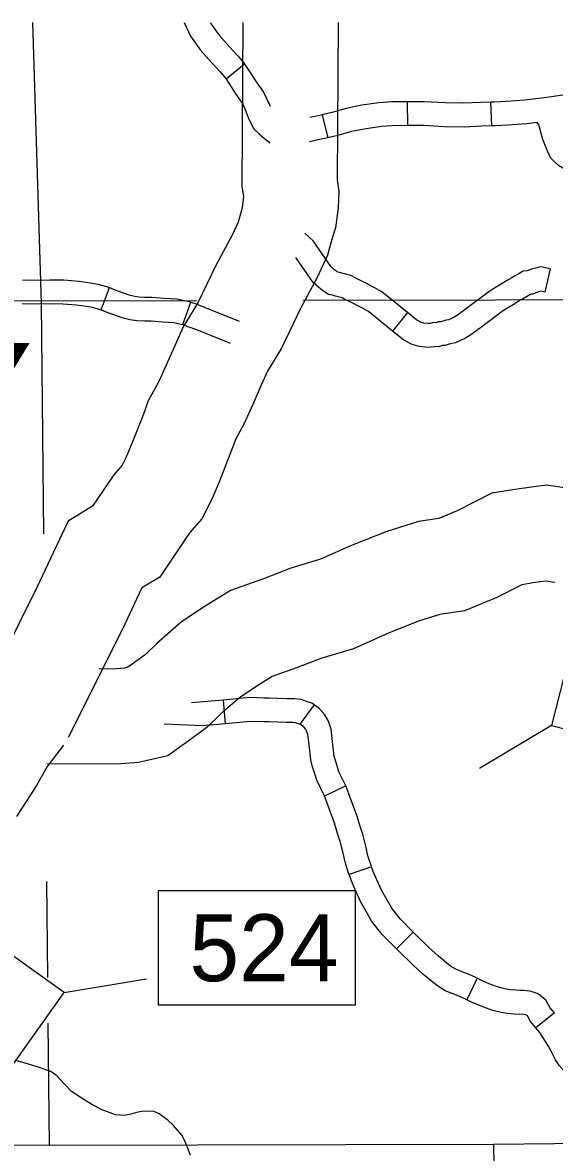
# Model space of a CAD drawing. Extents: x -492261 to -432772, y 1441225 to 1452922.
# Drawn here: x -463423.9 to -463328.1, y 1451739.3 to 1451942.8 of the extents above; entities that cross this region are included whole.
import ezdxf

# ---------------------------------------------------------------- set-up
doc = ezdxf.new("R2010")
doc.units = 0
doc.layers.add('Default', color=7, linetype='Continuous')

msp = doc.modelspace()

# ---------------------------------------------------------------- linework, layer by layer
at = {"layer": 'Default'}
for p, q in [((-463387.27, 1451932.69), (-463383.93, 1451935.38)), ((-463354.63, 1451928.57), (-463354.58, 1451924.28)), ((-463339.6, 1451928.49), (-463339.45, 1451924.21)), ((-463369.95, 1451926.21), (-463368.94, 1451922.04)), ((-463328.87, 1451898.44), (-463329.83, 1451894.27)), ((-463409.79, 1451891.06), (-463408.3, 1451895.08)), ((-463395.04, 1451888.42), (-463393.6, 1451892.46)), ((-463354.59, 1451890.6), (-463357.27, 1451887.26)), ((-463387.81, 1451820.77), (-463387.42, 1451816.5)), ((-463371.41, 1451819.89), (-463373.95, 1451816.44)), ((-463328.63, 1451816.18), (-463341.61, 1451808.47)), ((-463365.69, 1451805.31), (-463369.55, 1451803.45)), ((-463361.05, 1451790.71), (-463365.1, 1451789.32)), ((-463353.53, 1451778.96), (-463356.56, 1451775.93)), ((-463416.48, 1451768.08), (-463401.6, 1451770.55)), ((-463342.04, 1451770.66), (-463343.88, 1451766.78)), ((-463328.09, 1451764.4), (-463331.41, 1451761.7))]:
    msp.add_line(p, q, dxfattribs=at)
for points in [[(-463384.22, 1451942.83), (-463384.41, 1451913.34), (-463384.14, 1451911.5), (-463384.16, 1451910.89), (-463384.35, 1451909.55), (-463384.58, 1451908.78), (-463385.11, 1451906.9), (-463386.2, 1451904.55), (-463389.14, 1451899.05), (-463392.36, 1451892.34), (-463394.98, 1451888.03), (-463396.58, 1451884.49), (-463398.14, 1451880.97), (-463399.34, 1451878.26), (-463401.4, 1451874.59), (-463402.04, 1451872.59), (-463404.35, 1451866.68), (-463405.38, 1451864.27), (-463405.97, 1451863.11), (-463407.52, 1451861.33), (-463411.32, 1451855.68), (-463415.75, 1451853.03), (-463418.91, 1451846.26), (-463421.38, 1451841.04), (-463431.06, 1451821.68)], [(-463422.15, 1451942.83), (-463420.6, 1451892.21), (-463420.2, 1451850.75)], [(-463367.08, 1451942.83), (-463367.26, 1451914.53), (-463366.96, 1451912.48), (-463367.06, 1451909.43), (-463367.56, 1451905.85), (-463368.12, 1451903.98), (-463368.97, 1451900.95), (-463370.85, 1451896.89), (-463373.85, 1451891.3), (-463377.27, 1451884.17), (-463379.79, 1451880.01), (-463380.93, 1451877.49), (-463382.46, 1451874.03), (-463384, 1451870.57), (-463385.6, 1451867.71), (-463385.88, 1451866.85), (-463388.48, 1451860.18), (-463389.85, 1451856.98), (-463391.66, 1451853.45), (-463393.88, 1451850.89), (-463399.23, 1451842.93), (-463402.45, 1451841.01), (-463403.4, 1451838.97), (-463405.96, 1451833.55), (-463415.72, 1451814.02)], [(-463394.8, 1451942.83), (-463393.69, 1451940.37), (-463391.88, 1451937.89), (-463389.83, 1451935.58), (-463388.31, 1451933.97), (-463387.27, 1451932.69)], [(-463390.1, 1451942.83), (-463389.97, 1451942.54), (-463388.54, 1451940.59), (-463386.67, 1451938.48), (-463385.08, 1451936.8), (-463383.93, 1451935.38)], [(-463383.93, 1451935.38), (-463383.86, 1451935.29), (-463383.16, 1451934.22), (-463381.95, 1451932.31), (-463380.55, 1451930.28), (-463379.32, 1451927.75)], [(-463387.33, 1451932.76), (-463386.76, 1451931.9), (-463385.53, 1451929.95), (-463384.26, 1451928.12), (-463383.8, 1451927.16), (-463383.27, 1451925.75), (-463382.31, 1451923.72), (-463381.15, 1451922.58), (-463379.36, 1451921.18)], [(-463324.84, 1451930.03), (-463326.98, 1451929.72), (-463329.86, 1451929.29), (-463333.49, 1451928.86), (-463336.76, 1451928.6), (-463338.94, 1451928.52), (-463339.6, 1451928.49)], [(-463354.63, 1451928.57), (-463357.48, 1451928.54), (-463359.74, 1451928.39), (-463362.78, 1451927.93), (-463365.65, 1451927.36), (-463368.19, 1451926.63), (-463369.95, 1451926.21)], [(-463339.6, 1451928.49), (-463341.4, 1451928.43), (-463344.42, 1451928.29), (-463347.85, 1451928.36), (-463351.52, 1451928.55), (-463354.43, 1451928.57), (-463354.63, 1451928.57)], [(-463369.95, 1451926.21), (-463370.1, 1451926.17), (-463372.19, 1451925.74)], [(-463354.58, 1451924.28), (-463357.32, 1451924.25), (-463359.28, 1451924.12), (-463362.04, 1451923.71), (-463364.64, 1451923.19), (-463367.1, 1451922.49), (-463368.94, 1451922.04)], [(-463339.45, 1451924.21), (-463341.22, 1451924.15), (-463344.36, 1451924), (-463348.01, 1451924.07), (-463351.64, 1451924.26), (-463354.43, 1451924.29), (-463354.58, 1451924.28)], [(-463331.19, 1451924.82), (-463333.06, 1451924.59), (-463336.51, 1451924.32), (-463338.78, 1451924.23), (-463339.45, 1451924.21)], [(-463321.92, 1451915.85), (-463322.98, 1451915.77), (-463324.24, 1451915.76), (-463325.25, 1451916.01), (-463326.25, 1451916.45), (-463327.33, 1451917.08), (-463328.02, 1451917.66), (-463328.65, 1451918.37), (-463329.18, 1451919.26), (-463330.16, 1451921.76), (-463330.55, 1451923.07), (-463330.79, 1451924.01), (-463330.89, 1451924.32), (-463330.92, 1451924.4), (-463331.19, 1451924.82)], [(-463368.94, 1451922.04), (-463369.17, 1451921.99), (-463370.95, 1451921.62), (-463372.22, 1451921.35)], [(-463367.44, 1451898.09), (-463367.49, 1451898.13), (-463367.89, 1451898.43), (-463368.31, 1451898.82), (-463371.55, 1451903.52), (-463373.07, 1451904.92)], [(-463370.17, 1451894.78), (-463370.64, 1451895.14), (-463371.56, 1451895.98), (-463374.69, 1451900.51)], [(-463354.59, 1451890.6), (-463359.19, 1451894.3), (-463360.69, 1451895.17), (-463361.6, 1451895.62), (-463362.59, 1451896.12), (-463363.88, 1451896.78), (-463364.8, 1451897.26), (-463366.38, 1451897.68), (-463367.06, 1451897.88), (-463367.23, 1451897.91), (-463367.25, 1451897.93), (-463367.44, 1451898.09)], [(-463328.87, 1451898.44), (-463330.55, 1451898.83), (-463332.21, 1451898.43), (-463333.03, 1451898.13), (-463333.72, 1451898.06), (-463334.65, 1451897.49), (-463335.26, 1451897.16), (-463335.89, 1451896.78), (-463336.31, 1451896.57), (-463337.51, 1451895.8), (-463339.65, 1451894.49), (-463343.71, 1451891.48)], [(-463423.95, 1451896.48), (-463422.41, 1451896.45), (-463419.06, 1451896.49), (-463416.51, 1451896.46), (-463413.75, 1451896.25), (-463411.77, 1451895.97), (-463410.36, 1451895.73), (-463408.85, 1451895.28), (-463408.3, 1451895.08)], [(-463408.3, 1451895.08), (-463407.3, 1451894.71), (-463404.77, 1451893.8), (-463403.7, 1451893.52), (-463402.96, 1451893.4), (-463401.89, 1451893.36), (-463400.63, 1451893.38), (-463398.35, 1451893.17), (-463396.15, 1451893.07), (-463393.9, 1451892.56), (-463393.6, 1451892.46)], [(-463269.22, 1451892.95), (-463373.42, 1451892.75)], [(-463357.27, 1451887.26), (-463361.62, 1451890.75), (-463362.71, 1451891.39), (-463363.52, 1451891.78), (-463364.54, 1451892.31), (-463365.84, 1451892.97), (-463366.36, 1451893.24), (-463367.54, 1451893.55), (-463368.11, 1451893.72), (-463368.8, 1451893.87), (-463369.73, 1451894.42), (-463370.2, 1451894.81)], [(-463329.83, 1451894.27), (-463330.53, 1451894.43), (-463330.97, 1451894.32), (-463332.05, 1451893.93), (-463332.31, 1451893.9), (-463332.51, 1451893.78), (-463333.13, 1451893.44), (-463333.82, 1451893.03), (-463334.16, 1451892.86), (-463335.23, 1451892.17), (-463337.25, 1451890.94), (-463341.15, 1451888.04)], [(-463392.57, 1451892.71), (-463574.35, 1451892.37), (-463726.12, 1451891.89), (-463873.94, 1451891.93), (-464028.1, 1451891.74), (-464177.92, 1451891.72)], [(-463424.05, 1451892.2), (-463422.44, 1451892.16), (-463419.06, 1451892.2), (-463416.7, 1451892.17), (-463414.21, 1451891.98), (-463412.43, 1451891.73), (-463411.32, 1451891.54), (-463410.2, 1451891.22), (-463409.79, 1451891.06)], [(-463409.79, 1451891.06), (-463408.77, 1451890.68), (-463406.03, 1451889.7), (-463404.59, 1451889.32), (-463403.38, 1451889.13), (-463401.94, 1451889.08), (-463400.8, 1451889.09), (-463398.64, 1451888.89), (-463396.72, 1451888.81), (-463395.09, 1451888.44), (-463395.04, 1451888.42)], [(-463393.6, 1451892.46), (-463392.67, 1451892.13), (-463391.02, 1451891.5), (-463384.93, 1451889.04)], [(-463343.71, 1451891.48), (-463344.63, 1451890.8), (-463345.57, 1451890.11), (-463346.13, 1451889.75), (-463346.65, 1451889.52), (-463347.17, 1451889.28), (-463347.62, 1451889.2), (-463348.39, 1451888.95), (-463348.52, 1451888.91), (-463348.97, 1451888.91), (-463349.49, 1451888.74), (-463349.95, 1451888.78), (-463350.49, 1451888.63), (-463350.86, 1451888.61), (-463351.69, 1451888.7), (-463352.11, 1451888.81), (-463352.87, 1451889.22), (-463354.59, 1451890.6)], [(-463395.04, 1451888.42), (-463394.15, 1451888.1), (-463392.59, 1451887.51), (-463386.53, 1451885.07)], [(-463341.15, 1451888.04), (-463342.09, 1451887.35), (-463343.14, 1451886.58), (-463344.09, 1451885.97), (-463344.89, 1451885.61), (-463345.89, 1451885.16), (-463346.58, 1451885.03), (-463347.04, 1451884.89), (-463347.77, 1451884.63), (-463348.27, 1451884.63), (-463348.98, 1451884.4), (-463349.57, 1451884.45), (-463349.79, 1451884.39), (-463350.94, 1451884.3), (-463352.49, 1451884.47), (-463353.71, 1451884.81), (-463355.24, 1451885.63), (-463357.27, 1451887.26)], [(-463325.02, 1451858.82), (-463329.59, 1451859.48), (-463334.37, 1451858.85), (-463339.37, 1451858.05), (-463345.63, 1451854.85), (-463348.93, 1451853.48), (-463352.59, 1451852.92), (-463358.3, 1451851.15), (-463364.54, 1451848.67), (-463370.25, 1451846.14), (-463375.58, 1451844.54), (-463380.51, 1451842.64), (-463386.49, 1451840.54), (-463391.21, 1451837.57), (-463395.33, 1451834.84), (-463399.73, 1451830.97), (-463401.8, 1451828.99), (-463404.18, 1451827.23), (-463404.96, 1451826.67), (-463405.62, 1451826.51), (-463407.66, 1451826.36), (-463410.21, 1451826.37)], [(-463328, 1451841.93), (-463329.71, 1451842.18), (-463331.89, 1451841.89), (-463333.97, 1451841.55), (-463338.44, 1451839.27), (-463344.28, 1451836.86), (-463348.72, 1451836.17), (-463352.6, 1451834.97), (-463357.9, 1451832.87), (-463364.29, 1451830.03), (-463370.03, 1451828.31), (-463374.58, 1451826.55), (-463378.99, 1451825), (-463381.92, 1451823.16), (-463384.88, 1451821.2), (-463388.14, 1451818.33), (-463390.75, 1451815.85), (-463394.08, 1451813.38), (-463397.75, 1451810.74), (-463403.03, 1451809.52), (-463407.04, 1451809.21), (-463419.59, 1451809.26)], [(-463387.81, 1451820.77), (-463393.52, 1451820.25)], [(-463371.41, 1451819.89), (-463371.82, 1451820.2), (-463372.47, 1451820.4), (-463373.75, 1451820.86), (-463374.98, 1451821.01), (-463376.37, 1451820.99), (-463379.46, 1451821.13), (-463380.44, 1451821.12), (-463382.97, 1451821.21), (-463387.81, 1451820.77)], [(-463365.69, 1451805.31), (-463366.92, 1451807.87), (-463367.24, 1451808.94), (-463367.63, 1451810.06), (-463367.76, 1451810.69), (-463368.06, 1451813.29), (-463368.34, 1451815.5), (-463368.82, 1451816.97), (-463369.45, 1451818.12), (-463370.46, 1451819.2), (-463371.41, 1451819.89)], [(-463387.42, 1451816.5), (-463391.47, 1451816.13), (-463398.4, 1451816.43)], [(-463373.8, 1451816.33), (-463373.84, 1451816.34), (-463374.74, 1451816.66), (-463375.22, 1451816.72), (-463376.45, 1451816.71), (-463379.53, 1451816.84), (-463380.49, 1451816.83), (-463382.85, 1451816.92), (-463387.42, 1451816.5)], [(-463369.55, 1451803.45), (-463370.94, 1451806.32), (-463371.33, 1451807.64), (-463371.77, 1451808.92), (-463371.99, 1451810), (-463372.32, 1451812.77), (-463372.54, 1451814.56), (-463372.77, 1451815.25), (-463372.95, 1451815.58), (-463373.32, 1451815.98), (-463373.95, 1451816.44)], [(-463416.57, 1451812.65), (-463419.52, 1451808.78), (-463421.42, 1451805.4), (-463425.06, 1451799.82)], [(-463361.05, 1451790.71), (-463361.13, 1451790.96), (-463361.63, 1451792.51), (-463362.09, 1451794.44), (-463362.65, 1451796.62), (-463363.02, 1451797.82), (-463363.68, 1451799.98), (-463364.88, 1451803.23), (-463365.56, 1451805.04), (-463365.69, 1451805.31)], [(-463365.1, 1451789.32), (-463365.2, 1451789.61), (-463365.76, 1451791.36), (-463366.25, 1451793.42), (-463366.77, 1451795.46), (-463367.11, 1451796.55), (-463367.74, 1451798.61), (-463368.89, 1451801.73), (-463369.5, 1451803.35), (-463369.55, 1451803.45)], [(-463356.56, 1451775.93), (-463359.14, 1451778.51), (-463360.99, 1451780.89), (-463363.03, 1451784.46), (-463364.01, 1451786.62), (-463364.75, 1451788.3), (-463365.1, 1451789.32)], [(-463353.53, 1451778.96), (-463355.92, 1451781.35), (-463357.42, 1451783.28), (-463359.21, 1451786.42), (-463360.1, 1451788.37), (-463360.76, 1451789.87), (-463361.05, 1451790.71)], [(-463419.61, 1451788.06), (-463419.45, 1451770.8)], [(-463399.54, 1451765.87), (-463363.97, 1451765.87), (-463363.97, 1451786.42), (-463399.54, 1451786.42), (-463399.54, 1451765.87)], [(-463342.04, 1451770.66), (-463343.14, 1451771.18), (-463344.42, 1451771.71), (-463345.86, 1451772.26), (-463346.82, 1451772.85), (-463349.04, 1451774.72), (-463350.71, 1451776.19), (-463353.31, 1451778.74), (-463353.53, 1451778.96)], [(-463343.88, 1451766.78), (-463344.88, 1451767.26), (-463346.01, 1451767.73), (-463347.77, 1451768.4), (-463349.34, 1451769.38), (-463351.84, 1451771.47), (-463353.63, 1451773.05), (-463356.33, 1451775.7), (-463356.56, 1451775.93)], [(-463328.09, 1451764.4), (-463328.85, 1451765.33), (-463329.65, 1451766.71), (-463331.01, 1451767.83), (-463332.45, 1451768.3), (-463333.65, 1451768.44), (-463334.24, 1451768.44), (-463335.05, 1451768.48), (-463336.06, 1451768.57), (-463336.81, 1451768.7), (-463337.97, 1451768.99), (-463339.45, 1451769.49), (-463341.23, 1451770.27), (-463342.04, 1451770.66)], [(-463331.41, 1451761.7), (-463332.38, 1451762.88), (-463332.97, 1451763.89), (-463333.11, 1451764.01), (-463333.38, 1451764.09), (-463333.89, 1451764.16), (-463334.33, 1451764.15), (-463335.35, 1451764.2), (-463336.62, 1451764.32), (-463337.7, 1451764.51), (-463339.17, 1451764.87), (-463341, 1451765.49), (-463343.01, 1451766.37), (-463343.88, 1451766.78)], [(-463419.37, 1451762.53), (-463419.16, 1451740.51)], [(-463319.98, 1451751.02), (-463320.5, 1451751.19), (-463322.57, 1451752.14), (-463324, 1451752.81), (-463324.73, 1451753.04), (-463326.19, 1451753.8), (-463327.2, 1451754.88), (-463327.91, 1451755.96), (-463328.47, 1451757.17), (-463329.1, 1451758.3), (-463330.73, 1451760.86), (-463331.41, 1451761.7)], [(-463393.66, 1451738.73), (-463394.59, 1451741.12), (-463395.23, 1451742.38), (-463396.73, 1451744.13), (-463397.77, 1451745.09), (-463399.32, 1451746.22), (-463400.3, 1451746.67), (-463402.12, 1451746.7), (-463403.2, 1451746.52), (-463404.45, 1451746.16), (-463405.65, 1451745.92), (-463407.19, 1451746.02), (-463409.6, 1451746.96), (-463411.49, 1451747.91), (-463413.21, 1451748.98), (-463415.16, 1451750.27), (-463416.37, 1451751.58), (-463417.76, 1451753.1), (-463418.85, 1451753.84), (-463420.8, 1451754.5), (-463422.63, 1451755.11), (-463424.97, 1451755.77)], [(-463267.66, 1451741.47), (-463339.09, 1451740.72), (-463419.16, 1451740.51), (-463466.71, 1451740.76)], [(-463339.09, 1451740.72), (-463337.5, 1451641.25), (-463337.22, 1451633.29), (-463336.18, 1451489.83), (-463336.25, 1451481.82), (-463337.26, 1451337.74), (-463337.04, 1451330.58), (-463339.5, 1451167.68)]]:
    msp.add_lwpolyline(points, dxfattribs=at)
for points in [[(-463306.71, 1451810.59), (-463289.94, 1451876.37), (-463311.87, 1451881.96), (-463328.63, 1451816.18)], [(-463484.87, 1451789.14), (-463429.64, 1451749.67), (-463416.48, 1451768.08), (-463471.71, 1451807.55)], [(-463399.54, 1451765.87), (-463363.97, 1451765.87), (-463363.97, 1451786.42), (-463399.54, 1451786.42)]]:
    msp.add_lwpolyline(points, close=True, dxfattribs=at)

# ---------------------------------------------------------------- texts
for s, height, p in [('STORY', 30.171, (-463560.77, 1451854.96)), ('524', 12.057, (-463393.88, 1451770.12))]:
    msp.add_text(s, height=height, dxfattribs=at).set_placement(p)

doc.saveas('drawing.dxf')
